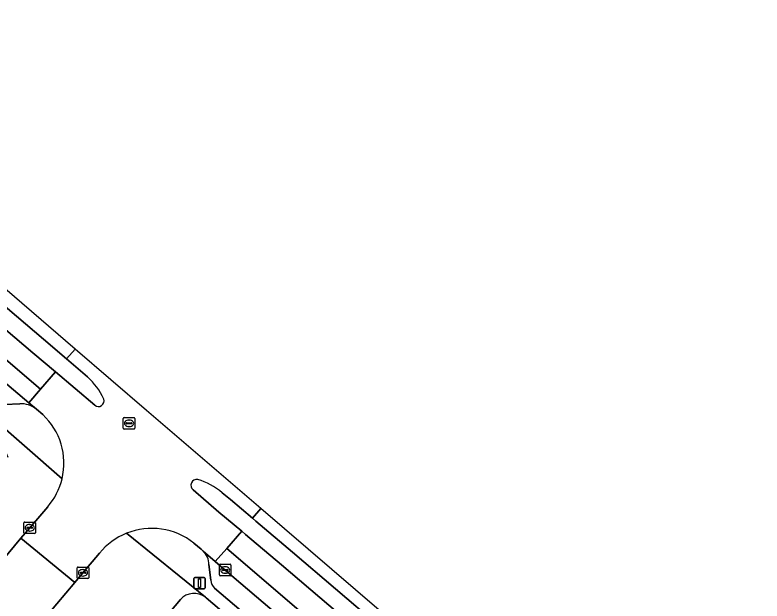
# Model space of a CAD drawing. Extents: x 162523 to 163266, y 381230 to 382050.
# Drawn here: x 163079.7 to 163144.5, y 381775.7 to 381826.5 of the extents above; entities that cross this region are included whole.
import ezdxf

# ---------------------------------------------------------------- set-up
doc = ezdxf.new("R2010")
doc.units = 0
for name, color, linetype in [('IMGEO_Groenvoorziening', 7, 'Continuous'), ('IMGEO_Kolk', 7, 'Continuous'), ('IMGEO_Lichtmast', 7, 'Continuous'), ('IMGEO_Parkeervlak_open', 7, 'Continuous'), ('IMGEO_Rijbaan_lokaal_gesloten', 7, 'Continuous'), ('IMGEO_Rijbaan_lokaal_open', 7, 'Continuous'), ('IMGEO_Rioolput', 7, 'Continuous'), ('IMGEO_Verkeerseiland_gesloten', 7, 'Continuous'), ('IMGEO_Voetpad_open', 7, 'Continuous')]:
    doc.layers.add(name, color=color, linetype=linetype)

msp = doc.modelspace()

# ---------------------------------------------------------------- linework, layer by layer
at = {"layer": 'IMGEO_Groenvoorziening'}
for points in [[(163091.979, 381770.287), (163099.745, 381763.656), (163104.377, 381769.068), (163096.264, 381775.972)], [(163096.264, 381775.972), (163096.231, 381776), (163096.198, 381776.027)], [(163094.015, 381775.841), (163091.707, 381773.092)]]:
    msp.add_lwpolyline(points, dxfattribs=at)
msp.add_arc((163095.206, 381774.763), 1.606, 51.87406, 137.86606, dxfattribs=at)
at = {"layer": 'IMGEO_Kolk'}
for p, q in [((163080.445, 381781.629), (163080.445, 381782.481)), ((163080.52, 381782.555), (163081.372, 381782.555)), ((163081.446, 381782.481), (163081.446, 381781.629)), ((163080.704, 381782.049), (163080.704, 381782.061)), ((163081.142, 381782.012), (163080.744, 381782.012)), ((163080.747, 381782.098), (163081.145, 381782.098)), ((163080.956, 381781.775), (163080.931, 381781.775)), ((163080.933, 381782.335), (163080.958, 381782.335)), ((163081.188, 381782.061), (163081.188, 381782.049)), ((163081.372, 381781.555), (163080.52, 381781.555)), ((163085.065, 381777.726), (163085.065, 381778.578)), ((163085.14, 381778.652), (163085.992, 381778.652)), ((163086.066, 381778.578), (163086.066, 381777.726)), ((163097.401, 381777.963), (163097.401, 381778.815)), ((163097.476, 381778.889), (163098.328, 381778.889)), ((163097.889, 381778.669), (163097.914, 381778.669)), ((163098.402, 381778.815), (163098.402, 381777.963)), ((163085.324, 381778.146), (163085.324, 381778.158)), ((163085.762, 381778.109), (163085.364, 381778.109)), ((163085.367, 381778.195), (163085.765, 381778.195)), ((163085.576, 381777.872), (163085.551, 381777.872)), ((163085.553, 381778.432), (163085.578, 381778.432)), ((163085.808, 381778.158), (163085.808, 381778.146)), ((163098.328, 381777.889), (163097.476, 381777.889)), ((163097.66, 381778.383), (163097.66, 381778.395)), ((163098.098, 381778.346), (163097.7, 381778.346)), ((163097.703, 381778.432), (163098.101, 381778.432)), ((163097.912, 381778.109), (163097.887, 381778.109)), ((163098.144, 381778.395), (163098.144, 381778.383)), ((163085.992, 381777.652), (163085.14, 381777.652))]:
    msp.add_line(p, q, dxfattribs=at)
for points in [[(163080.445, 381781.629), (163080.445, 381782.481)], [(163080.52, 381782.555), (163081.372, 381782.555)], [(163081.446, 381782.481), (163081.446, 381781.629)], [(163081.372, 381781.555), (163080.52, 381781.555)], [(163085.065, 381777.726), (163085.065, 381778.578)], [(163085.14, 381778.652), (163085.992, 381778.652)], [(163086.066, 381778.578), (163086.066, 381777.726)], [(163097.401, 381777.963), (163097.401, 381778.815)], [(163097.476, 381778.889), (163098.328, 381778.889)], [(163098.402, 381778.815), (163098.402, 381777.963)], [(163098.328, 381777.889), (163097.476, 381777.889)], [(163085.992, 381777.652), (163085.14, 381777.652)]]:
    msp.add_lwpolyline(points, dxfattribs=at)
for centre, radius, start, end in [((163080.522, 381782.479), 0.0765, 91.55205, 178.44795), ((163080.522, 381782.479), 0.0765, 91.55205, 178.44795), ((163081.37, 381782.479), 0.0765, 1.55205, 88.44795), ((163081.37, 381782.479), 0.0765, 1.55205, 88.44795), ((163080.744, 381782.058), 0.0403, 85.87752, 175.75265), ((163080.741, 381782.048), 0.0366, 178.93798, 274.71019), ((163081.145, 381782.055), 0.043, 264.86636, 352.45326), ((163081.149, 381782.06), 0.0386, 1.73085, 96.63898), ((163080.522, 381781.631), 0.0765, 181.55205, 268.44795), ((163080.522, 381781.631), 0.0765, 181.55205, 268.44795), ((163081.37, 381781.631), 0.0765, 271.55205, 358.44795), ((163081.37, 381781.631), 0.0765, 271.55205, 358.44795), ((163085.142, 381778.576), 0.0765, 91.55205, 178.44795), ((163085.142, 381778.576), 0.0765, 91.55205, 178.44795), ((163085.99, 381778.576), 0.0765, 1.55205, 88.44795), ((163085.99, 381778.576), 0.0765, 1.55205, 88.44795), ((163097.478, 381778.813), 0.0765, 91.55205, 178.44795), ((163097.478, 381778.813), 0.0765, 91.55205, 178.44795), ((163098.326, 381778.813), 0.0765, 1.55205, 88.44795), ((163098.326, 381778.813), 0.0765, 1.55205, 88.44795), ((163085.364, 381778.155), 0.0403, 85.87752, 175.75265), ((163085.361, 381778.145), 0.0366, 178.93798, 274.71019), ((163085.765, 381778.152), 0.043, 264.86636, 352.45326), ((163085.769, 381778.157), 0.0386, 1.73085, 96.63898), ((163097.478, 381777.965), 0.0765, 181.55205, 268.44795), ((163097.478, 381777.965), 0.0765, 181.55205, 268.44795), ((163097.7, 381778.392), 0.0403, 85.87752, 175.75265), ((163097.697, 381778.382), 0.0366, 178.93798, 274.71019), ((163098.101, 381778.389), 0.043, 264.86636, 352.45326), ((163098.105, 381778.394), 0.0386, 1.73085, 96.63898), ((163098.326, 381777.965), 0.0765, 271.55205, 358.44795), ((163098.326, 381777.965), 0.0765, 271.55205, 358.44795), ((163085.142, 381777.728), 0.0765, 181.55205, 268.44795), ((163085.142, 381777.728), 0.0765, 181.55205, 268.44795), ((163085.99, 381777.728), 0.0765, 271.55205, 358.44795), ((163085.99, 381777.728), 0.0765, 271.55205, 358.44795)]:
    msp.add_arc(centre, radius, start, end, dxfattribs=at)
for centre, major_axis, ratio, start_param, end_param in [((163080.932, 381782.055), (-0.387, 0.002), 0.722429, 4.712389, 7.853982), ((163080.957, 381782.055), (-0.39, 0.002), 0.717154, 1.570796, 4.712389), ((163097.888, 381778.389), (-0.387, 0.002), 0.722429, 4.712389, 7.853982), ((163097.913, 381778.389), (-0.39, 0.002), 0.717154, 1.570796, 4.712389), ((163085.552, 381778.152), (-0.387, 0.002), 0.722429, 4.712389, 7.853982), ((163085.577, 381778.152), (-0.39, 0.002), 0.717154, 1.570796, 4.712389)]:
    msp.add_ellipse(centre, major_axis=major_axis, ratio=ratio, start_param=start_param, end_param=end_param, dxfattribs=at)
at = {"layer": 'IMGEO_Lichtmast'}
for p, q in [((163095.181, 381776.848), (163095.181, 381777.648)), ((163095.181, 381777.648), (163095.181, 381776.848)), ((163095.281, 381777.748), (163096.071, 381777.748)), ((163096.071, 381777.748), (163095.281, 381777.748)), ((163096.171, 381777.648), (163096.171, 381776.848)), ((163096.171, 381776.848), (163096.171, 381777.648)), ((163096.071, 381776.748), (163095.281, 381776.748)), ((163095.281, 381776.748), (163096.071, 381776.748))]:
    msp.add_line(p, q, dxfattribs=at)
msp.add_lwpolyline([(163095.601, 381777.623), (163095.751, 381777.623), (163095.751, 381776.873), (163095.601, 381776.873), (163095.601, 381777.623)], dxfattribs=at)
for centre, start, end in [((163095.281, 381777.648), 90, 180), ((163095.281, 381777.648), 90, 180), ((163096.071, 381777.648), 0, 90), ((163096.071, 381777.648), 360, 90), ((163095.281, 381776.848), 180, 270), ((163095.281, 381776.848), 180, 270), ((163096.071, 381776.848), 270, 0), ((163096.071, 381776.848), 270, 0)]:
    msp.add_arc(centre, 0.1, start, end, dxfattribs=at)
at = {"layer": 'IMGEO_Parkeervlak_open'}
for points in [[(163081.528, 381792.334), (163080.88, 381792.883), (163049.97, 381819.047), (163049.325, 381819.592)], [(163078.793, 381792.751), (163080.082, 381792.811)], [(163097.045, 381779.131), (163095.999, 381780.039)], [(163096.495, 381778.865), (163096.649, 381777.504)], [(163139.892, 381742.724), (163137.065, 381745.1), (163131.293, 381750), (163121.572, 381758.252), (163107.208, 381770.455), (163097.898, 381778.39), (163097.045, 381779.131)], [(163096.971, 381776.822), (163128.555, 381750), (163136.344, 381743.385)]]:
    msp.add_lwpolyline(points, dxfattribs=at)
for centre, radius, start, end in [((163080.166, 381790.635), 2.178, 51.28256, 92.20453), ((163094.804, 381778.842), 1.692, 0.77391, 45.03297), ((163097.944, 381777.699), 1.31, 188.54059, 222.00722)]:
    msp.add_arc(centre, radius, start, end, dxfattribs=at)
at = {"layer": 'IMGEO_Rijbaan_lokaal_gesloten'}
for points in [[(163084.88, 381797.542), (163077.279, 381804.065), (163053.906, 381823.577), (163053.906, 381823.577), (163053.344, 381822.93), (163055.404, 381821.166), (163082.143, 381798.414), (163084.143, 381796.698), (163084.88, 381797.542)], [(163081.228, 381797.213), (163054.445, 381820.01), (163052.361, 381821.799), (163051.125, 381820.377), (163081.895, 381794.076), (163083.169, 381795.572)], [(163080.88, 381792.883), (163081.895, 381794.076), (163051.125, 381820.377), (163049.97, 381819.047)], [(163143.927, 381746.871), (163100.988, 381783.719), (163100.988, 381783.719), (163100.263, 381782.892), (163100.557, 381782.64), (163103.757, 381779.952), (163137.307, 381751.325), (163142.712, 381746.803), (163143.388, 381746.217)], [(163099.344, 381781.75), (163098.044, 381780.269), (163119.86, 381761.594), (163141.089, 381743.606), (163142.405, 381745.095), (163136.423, 381750.187), (163102.793, 381778.853), (163099.658, 381781.486)], [(163139.892, 381742.724), (163140.129, 381742.522), (163141.089, 381743.606), (163119.86, 381761.594), (163098.044, 381780.269), (163097.045, 381779.131), (163097.898, 381778.39), (163107.208, 381770.455), (163121.572, 381758.252), (163131.293, 381750), (163137.065, 381745.1)]]:
    msp.add_lwpolyline(points, close=True, dxfattribs=at)
for points in [[(163100.988, 381783.719), (163091.075, 381792.226), (163084.88, 381797.542), (163084.88, 381797.542), (163084.143, 381796.698), (163085.957, 381795.141)], [(163086.59, 381792.678), (163083.169, 381795.572), (163081.895, 381794.076), (163080.88, 381792.883), (163081.528, 381792.334), (163082.072, 381791.871)], [(163095.193, 381780.73), (163095.819, 381780.196), (163095.999, 381780.039), (163097.045, 381779.131), (163098.044, 381780.269), (163099.344, 381781.75), (163097.361, 381783.415), (163095.121, 381785.336)], [(163097.638, 381785.086), (163098.372, 381784.51), (163100.263, 381782.892), (163100.988, 381783.719), (163100.988, 381783.719)], [(163082.507, 381783.885), (163080.943, 381782.054), (163080.187, 381781.159), (163084.856, 381777.318), (163085.561, 381778.153), (163087.007, 381779.861)]]:
    msp.add_lwpolyline(points, dxfattribs=at)
for centre, radius, start, end in [((163081.836, 381790.621), 6.116, 25.16421, 47.64319), ((163086.904, 381793.06), 0.495, 230.56303, 19.08595), ((163078.165, 381787.653), 5.749, 346.47131, 47.19346), ((163078.182, 381787.646), 5.731, 318.99387, 346.5034), ((163095.442, 381785.74), 0.516, 81.50483, 231.53931), ((163093.727, 381780.476), 6.045, 49.69118, 72.77026), ((163091.542, 381776.141), 5.864, 51.49848, 112.10164), ((163091.54, 381776.138), 5.866, 112.06847, 140.60115)]:
    msp.add_arc(centre, radius, start, end, dxfattribs=at)
at = {"layer": 'IMGEO_Rijbaan_lokaal_open'}
msp.add_lwpolyline([(163082.006, 381773.88), (163082.071, 381774.015), (163082.17, 381774.133), (163082.504, 381774.529), (163084.856, 381777.318), (163080.187, 381781.159), (163077.938, 381778.496), (163076.781, 381777.126), (163063.43, 381761.353), (163061.032, 381758.524), (163053.818, 381750), (163052.736, 381748.714), (163057.384, 381744.751), (163061.893, 381750)], close=True, dxfattribs=at)
at = {"layer": 'IMGEO_Rioolput'}
for p, q in [((163089.067, 381790.692), (163089.067, 381791.544)), ((163089.142, 381791.618), (163089.994, 381791.618)), ((163090.068, 381791.544), (163090.068, 381790.692)), ((163089.326, 381791.112), (163089.326, 381791.124)), ((163089.764, 381791.075), (163089.366, 381791.075)), ((163089.369, 381791.161), (163089.767, 381791.161)), ((163089.578, 381790.838), (163089.553, 381790.838)), ((163089.555, 381791.398), (163089.58, 381791.398)), ((163089.81, 381791.124), (163089.81, 381791.112)), ((163089.994, 381790.618), (163089.142, 381790.618))]:
    msp.add_line(p, q, dxfattribs=at)
for points in [[(163089.067, 381790.692), (163089.067, 381791.544)], [(163089.142, 381791.618), (163089.994, 381791.618)], [(163090.068, 381791.544), (163090.068, 381790.692)], [(163089.994, 381790.618), (163089.142, 381790.618)]]:
    msp.add_lwpolyline(points, dxfattribs=at)
for centre, radius, start, end in [((163089.144, 381791.542), 0.0765, 91.55205, 178.44795), ((163089.144, 381791.542), 0.0765, 91.55205, 178.44795), ((163089.992, 381791.542), 0.0765, 1.55205, 88.44795), ((163089.992, 381791.542), 0.0765, 1.55205, 88.44795), ((163089.366, 381791.121), 0.0403, 85.87752, 175.75265), ((163089.363, 381791.111), 0.0366, 178.93798, 274.71019), ((163089.767, 381791.118), 0.043, 264.86636, 352.45326), ((163089.771, 381791.123), 0.0386, 1.73085, 96.63898), ((163089.144, 381790.694), 0.0765, 181.55205, 268.44795), ((163089.144, 381790.694), 0.0765, 181.55205, 268.44795), ((163089.992, 381790.694), 0.0765, 271.55205, 358.44795), ((163089.992, 381790.694), 0.0765, 271.55205, 358.44795)]:
    msp.add_arc(centre, radius, start, end, dxfattribs=at)
for centre, major_axis, ratio, start_param, end_param in [((163089.554, 381791.118), (-0.387, 0.002), 0.722429, 4.712389, 7.853982), ((163089.579, 381791.118), (-0.39, 0.002), 0.717154, 1.570796, 4.712389)]:
    msp.add_ellipse(centre, major_axis=major_axis, ratio=ratio, start_param=start_param, end_param=end_param, dxfattribs=at)
at = {"layer": 'IMGEO_Verkeerseiland_gesloten'}
for points in [[(163046.837, 381826.53), (163049.953, 381823.903), (163052.082, 381822.038), (163052.361, 381821.799), (163054.445, 381820.01), (163081.228, 381797.213), (163083.169, 381795.572), (163086.59, 381792.678)], [(163085.957, 381795.141), (163084.143, 381796.698), (163082.143, 381798.414), (163055.404, 381821.166), (163053.344, 381822.93), (163053.015, 381823.212), (163050.857, 381825.064), (163049.366, 381826.322)], [(163095.121, 381785.336), (163097.361, 381783.415), (163099.344, 381781.75), (163099.658, 381781.486), (163102.793, 381778.853), (163136.423, 381750.187), (163142.405, 381745.095), (163144.098, 381743.654)], [(163103.757, 381779.952), (163100.557, 381782.64), (163100.263, 381782.892), (163098.372, 381784.51), (163097.638, 381785.086)], [(163144.483, 381745.262), (163144.335, 381745.395), (163143.388, 381746.217), (163142.712, 381746.803), (163137.307, 381751.325), (163103.757, 381779.952)]]:
    msp.add_lwpolyline(points, dxfattribs=at)
for centre, radius, start, end in [((163081.836, 381790.621), 6.116, 25.16421, 47.64319), ((163086.904, 381793.06), 0.495, 230.56303, 19.08595), ((163095.442, 381785.74), 0.516, 81.50483, 231.53931), ((163093.727, 381780.476), 6.045, 49.69118, 72.77026)]:
    msp.add_arc(centre, radius, start, end, dxfattribs=at)
at = {"layer": 'IMGEO_Voetpad_open'}
for points in [[(163039.444, 381823.884), (163047.506, 381817.271), (163047.578, 381817.213), (163047.649, 381817.154), (163052.049, 381813.517), (163053.446, 381812.343), (163071.233, 381797.302), (163072.604, 381796.126), (163076.943, 381792.45), (163077.226, 381792.149), (163077.42, 381791.832), (163083.755, 381786.308)], [(163080.082, 381792.811), (163078.793, 381792.751)], [(163082.072, 381791.871), (163081.528, 381792.334)], [(163083.755, 381786.308), (163077.42, 381791.832), (163079.06, 381788.177)], [(163050.901, 381746.533), (163052.736, 381748.714), (163053.818, 381750), (163061.032, 381758.524), (163060.239, 381759.196), (163062.637, 381762.025), (163063.43, 381761.353), (163076.781, 381777.126), (163077.938, 381778.496), (163080.187, 381781.159), (163080.943, 381782.054), (163082.507, 381783.885)], [(163089.336, 381781.574), (163096.198, 381776.027), (163096.231, 381776), (163096.264, 381775.972), (163104.377, 381769.068), (163105.837, 381767.81), (163116.952, 381758.385), (163118.419, 381757.125), (163126.834, 381750), (163129.593, 381747.664), (163131.018, 381746.354), (163136.44, 381741.787)], [(163096.198, 381776.027), (163089.336, 381781.574)], [(163095.999, 381780.039), (163095.819, 381780.196), (163095.193, 381780.73)], [(163087.007, 381779.861), (163085.561, 381778.153), (163084.856, 381777.318), (163082.504, 381774.529), (163082.17, 381774.133), (163082.071, 381774.015), (163082.006, 381773.88), (163083.957, 381772.058)], [(163096.649, 381777.504), (163096.495, 381778.865)], [(163136.344, 381743.385), (163128.555, 381750), (163096.971, 381776.822)], [(163091.707, 381773.092), (163094.015, 381775.841)]]:
    msp.add_lwpolyline(points, dxfattribs=at)
for centre, radius, start, end in [((163080.166, 381790.635), 2.178, 51.28256, 92.20453), ((163078.165, 381787.653), 5.749, 346.47131, 47.19346), ((163078.182, 381787.646), 5.731, 318.99387, 346.5034), ((163091.542, 381776.141), 5.864, 51.49848, 112.10164), ((163091.54, 381776.138), 5.866, 112.06847, 140.60115), ((163094.804, 381778.842), 1.692, 0.77391, 45.03297), ((163097.944, 381777.699), 1.31, 188.54059, 222.00722), ((163095.206, 381774.763), 1.606, 51.87406, 137.86606)]:
    msp.add_arc(centre, radius, start, end, dxfattribs=at)

doc.saveas('drawing.dxf')
